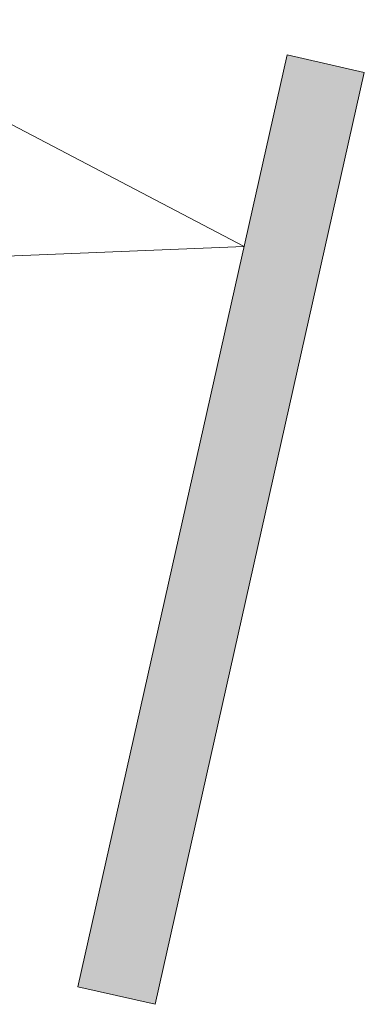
# Model space of a CAD drawing. Header units: millimetres. Extents: x -7213913 to -6930525, y 6129472 to 6355042.
# Tile 356 of 390: x -7185739 to -7185304, y 6202825 to 6204067. Entities that reach past the tile are written whole.
import ezdxf

# ---------------------------------------------------------------- set-up
doc = ezdxf.new("R2010")
doc.units = ezdxf.units.MM
doc.header["$MEASUREMENT"] = 0
doc.layers.add('0_Ном._пера__1', color=7, linetype='Continuous', lineweight=0)
doc.layers.add('0_Ном._пера__120', color=7, linetype='Continuous', lineweight=0)

# ---------------------------------------------------------------- blocks, each defined once
blk = doc.blocks.new('Линия_2_10', base_point=(-7185455.9, 6203780.9))
at = {"layer": '0_Ном._пера__120', "color": 7, "linetype": 'Continuous', "lineweight": 0}
for p, q in [((-7186002.1, 6203903.6), (-7186729.6, 6204067)), ((-7186035, 6203757.3), (-7185969.2, 6204050)), ((-7185455.9, 6203780.9), (-7185969.2, 6204050)), ((-7185455.9, 6203780.9), (-7186035, 6203757.3))]:
    blk.add_line(p, q, dxfattribs=at)

msp = doc.modelspace()

# ---------------------------------------------------------------- hatches: boundary and pattern name
at = {"layer": '0_Ном._пера__120', "linetype": 'Continuous', "lineweight": 0}
msp.add_hatch(color=7, dxfattribs=at).paths.add_polyline_path([(-7185401.6, 6204022.5), (-7185665.7, 6202846.9), (-7185568.1, 6202825), (-7185304.1, 6204000.6)])

# ---------------------------------------------------------------- linework, layer by layer
at = {"layer": '0_Ном._пера__1', "color": 7, "linetype": 'Continuous', "lineweight": 0, "flags": 128}
msp.add_lwpolyline([(-7185401.6, 6204022.5), (-7185665.7, 6202846.9), (-7185568.1, 6202825), (-7185304.1, 6204000.6)], close=True, dxfattribs=at)

# ---------------------------------------------------------------- block references
at = {"color": 7, "linetype": 'Continuous', "lineweight": 0}
msp.add_blockref('Линия_2_10', (-7185455.9, 6203780.9), dxfattribs=at)

doc.saveas('drawing.dxf')
